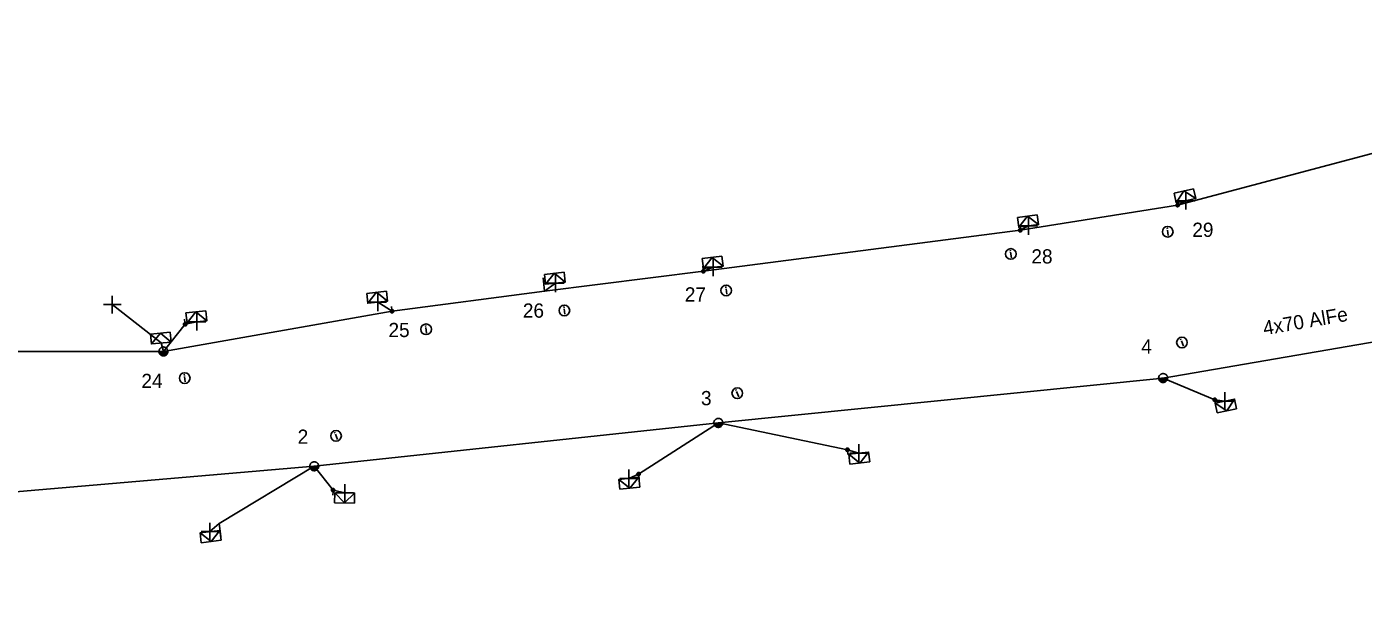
# Model space of a CAD drawing. Extents: x -544780 to -541582, y -1198995 to -1196551.
# Drawn here: x -544438.2 to -544344.2, y -1198354.5 to -1198313.1 of the extents above; entities that cross this region are included whole.
import ezdxf

# ---------------------------------------------------------------- set-up
doc = ezdxf.new("R2010")
doc.units = 0
for name, color, linetype in [('Vrstva 1', 7, 'Continuous'), ('Vrstva 10', 7, 'Continuous'), ('Vrstva 13', 7, 'Continuous'), ('Vrstva 14', 7, 'Continuous'), ('Vrstva 2', 7, 'Continuous'), ('Vrstva 31', 7, 'Continuous'), ('Vrstva 34', 7, 'Continuous'), ('Vrstva 36', 7, 'Continuous'), ('Vrstva 54', 7, 'Continuous'), ('Vrstva 59', 7, 'Continuous'), ('Vrstva 9', 7, 'Continuous')]:
    doc.layers.add(name, color=color, linetype=linetype)

# ---------------------------------------------------------------- blocks, each defined once
blk = doc.blocks.new('NN440')
at = {"layer": 'Vrstva 2'}
for points in [[(0.63, 0), (0.63, 0.06), (0.62, 0.13), (0.6, 0.19), (0.58, 0.25), (0.55, 0.31), (0.51, 0.37), (0.47, 0.42), (0.42, 0.46), (0.37, 0.51), (0.32, 0.54), (0.26, 0.57), (0.2, 0.59), (0.13, 0.61), (0.07, 0.62), (0, 0.63), (-0.06, 0.62), (-0.13, 0.61), (-0.19, 0.59), (-0.26, 0.57), (-0.31, 0.54), (-0.37, 0.51), (-0.42, 0.46), (-0.47, 0.42), (-0.51, 0.37), (-0.54, 0.31), (-0.57, 0.25), (-0.6, 0.19), (-0.62, 0.13), (-0.63, 0.06), (-0.63, 0), (-0.63, -0.07), (-0.62, -0.14), (-0.6, -0.2), (-0.57, -0.26), (-0.54, -0.32), (-0.51, -0.37), (-0.47, -0.43), (-0.42, -0.47), (-0.37, -0.51), (-0.31, -0.55), (-0.26, -0.58), (-0.19, -0.6), (-0.13, -0.62), (-0.06, -0.63), (0, -0.63), (0.07, -0.63), (0.13, -0.62), (0.2, -0.6), (0.26, -0.58), (0.32, -0.55), (0.37, -0.51), (0.42, -0.47), (0.47, -0.43), (0.51, -0.37), (0.55, -0.32), (0.58, -0.26), (0.6, -0.2), (0.62, -0.14), (0.63, -0.07), (0.63, 0)], [(-0.63, 0), (0.63, 0)], [(-0.6, -0.18), (0.57, -0.18)], [(-0.51, -0.32), (0.5, -0.32)], [(-0.37, -0.47), (0.35, -0.47)]]:
    blk.add_lwpolyline(points, dxfattribs=at)
blk = doc.blocks.new('NN770')
at = {"layer": 'Vrstva 10'}
for p, q in [((0.002, 0.187), (0.002, 0.263)), ((0.002, -0.276), (0.002, 0.111))]:
    blk.add_line(p, q, dxfattribs=at)
blk.add_circle((0, -0.008), 0.375, dxfattribs=at)
blk = doc.blocks.new('NN800')
at = {"layer": 'Vrstva 1'}
for points in [[(-0.442, 0.442), (0.442, -0.442)], [(-0.442, -0.442), (0.442, 0.442)]]:
    blk.add_lwpolyline(points, dxfattribs=at)
blk = doc.blocks.new('NN630')
at = {"layer": 'Vrstva 9'}
for points in [[(-0.003, -0.7), (-0.703, 0)], [(-0.703, -0.7), (-0.703, 0), (0.697, 0), (0.697, -0.7)], [(-0.703, -0.7), (0.697, -0.7)], [(-0.003, -0.7), (0.697, 0)]]:
    blk.add_lwpolyline(points, dxfattribs=at)
blk = doc.blocks.new('NN500')
at = {"layer": 'Vrstva 2'}
for points in [[(0, -0.24), (0.02, -0.23), (0.05, -0.23), (0.07, -0.22), (0.09, -0.22), (0.12, -0.2), (0.14, -0.19), (0.16, -0.18), (0.17, -0.16), (0.19, -0.14), (0.2, -0.12), (0.21, -0.1), (0.22, -0.07), (0.23, -0.05), (0.23, -0.02), (0.23, 0), (0.23, 0.02), (0.23, 0.05), (0.22, 0.07), (0.21, 0.1), (0.2, 0.12), (0.19, 0.14), (0.17, 0.16), (0.16, 0.17), (0.14, 0.19), (0.12, 0.2), (0.09, 0.21), (0.07, 0.22), (0.05, 0.23), (0.02, 0.23), (0, 0.23), (-0.03, 0.23), (-0.05, 0.23), (-0.07, 0.22), (-0.1, 0.21), (-0.12, 0.2), (-0.14, 0.19), (-0.16, 0.17), (-0.18, 0.16), (-0.19, 0.14), (-0.2, 0.12), (-0.22, 0.1), (-0.22, 0.07), (-0.23, 0.05), (-0.23, 0.02), (-0.24, 0), (-0.23, -0.02), (-0.23, -0.05), (-0.22, -0.07), (-0.22, -0.1), (-0.2, -0.12), (-0.19, -0.14), (-0.18, -0.16), (-0.16, -0.18), (-0.14, -0.19), (-0.12, -0.2), (-0.1, -0.22), (-0.07, -0.22), (-0.05, -0.23), (-0.03, -0.23), (0, -0.24)], [(0, -0.24), (0.02, -0.23), (0.05, -0.23), (0.07, -0.22), (0.09, -0.22), (0.12, -0.2), (0.14, -0.19), (0.16, -0.18), (0.17, -0.16), (0.19, -0.14), (0.2, -0.12), (0.21, -0.1), (0.22, -0.07), (0.23, -0.05), (0.23, -0.02), (0.23, 0), (0.23, 0.02), (0.23, 0.05), (0.22, 0.07), (0.21, 0.1), (0.2, 0.12), (0.19, 0.14), (0.17, 0.16), (0.16, 0.17), (0.14, 0.19), (0.12, 0.2), (0.09, 0.21), (0.07, 0.22), (0.05, 0.23), (0.02, 0.23), (0, 0.23), (-0.03, 0.23), (-0.05, 0.23), (-0.07, 0.22), (-0.1, 0.21), (-0.12, 0.2), (-0.14, 0.19), (-0.16, 0.17), (-0.18, 0.16), (-0.19, 0.14), (-0.2, 0.12), (-0.22, 0.1), (-0.22, 0.07), (-0.23, 0.05), (-0.23, 0.02), (-0.24, 0), (-0.23, -0.02), (-0.23, -0.05), (-0.22, -0.07), (-0.22, -0.1), (-0.2, -0.12), (-0.19, -0.14), (-0.18, -0.16), (-0.16, -0.18), (-0.14, -0.19), (-0.12, -0.2), (-0.1, -0.22), (-0.07, -0.22), (-0.05, -0.23), (-0.03, -0.23), (0, -0.24)], [(0, -0.21), (0.02, -0.2), (0.04, -0.2), (0.06, -0.2), (0.08, -0.19), (0.1, -0.18), (0.12, -0.17), (0.14, -0.15), (0.15, -0.14), (0.16, -0.12), (0.18, -0.1), (0.19, -0.08), (0.19, -0.06), (0.2, -0.04), (0.2, -0.02), (0.2, 0), (0.2, 0.02), (0.2, 0.04), (0.19, 0.06), (0.19, 0.08), (0.18, 0.1), (0.16, 0.12), (0.15, 0.14), (0.14, 0.15), (0.12, 0.17), (0.1, 0.18), (0.08, 0.19), (0.06, 0.19), (0.04, 0.2), (0.02, 0.2), (0, 0.2), (-0.02, 0.2), (-0.04, 0.2), (-0.06, 0.19), (-0.08, 0.19), (-0.1, 0.18), (-0.12, 0.17), (-0.14, 0.15), (-0.15, 0.14), (-0.17, 0.12), (-0.18, 0.1), (-0.19, 0.08), (-0.2, 0.06), (-0.2, 0.04), (-0.21, 0.02), (-0.21, 0), (-0.21, -0.02), (-0.2, -0.04), (-0.2, -0.06), (-0.19, -0.08), (-0.18, -0.1), (-0.17, -0.12), (-0.15, -0.14), (-0.14, -0.15), (-0.12, -0.17), (-0.1, -0.18), (-0.08, -0.19), (-0.06, -0.2), (-0.04, -0.2), (-0.02, -0.2), (0, -0.21)], [(0, -0.18), (0.02, -0.18), (0.04, -0.17), (0.05, -0.17), (0.07, -0.16), (0.09, -0.15), (0.1, -0.14), (0.12, -0.13), (0.13, -0.12), (0.14, -0.1), (0.15, -0.09), (0.16, -0.07), (0.17, -0.05), (0.17, -0.04), (0.17, -0.02), (0.17, 0), (0.17, 0.02), (0.17, 0.04), (0.17, 0.05), (0.16, 0.07), (0.15, 0.09), (0.14, 0.1), (0.13, 0.12), (0.12, 0.13), (0.1, 0.14), (0.09, 0.15), (0.07, 0.16), (0.05, 0.17), (0.04, 0.17), (0.02, 0.17), (0, 0.18), (-0.02, 0.17), (-0.04, 0.17), (-0.06, 0.17), (-0.07, 0.16), (-0.09, 0.15), (-0.1, 0.14), (-0.12, 0.13), (-0.13, 0.12), (-0.14, 0.1), (-0.15, 0.09), (-0.16, 0.07), (-0.17, 0.05), (-0.17, 0.04), (-0.18, 0.02), (-0.18, 0), (-0.18, -0.02), (-0.17, -0.04), (-0.17, -0.05), (-0.16, -0.07), (-0.15, -0.09), (-0.14, -0.1), (-0.13, -0.12), (-0.12, -0.13), (-0.1, -0.14), (-0.09, -0.15), (-0.07, -0.16), (-0.06, -0.17), (-0.04, -0.17), (-0.02, -0.18), (0, -0.18)], [(0, -0.15), (0.01, -0.15), (0.03, -0.14), (0.04, -0.14), (0.06, -0.13), (0.07, -0.13), (0.08, -0.12), (0.1, -0.11), (0.11, -0.1), (0.12, -0.09), (0.13, -0.07), (0.13, -0.06), (0.14, -0.05), (0.14, -0.03), (0.14, -0.02), (0.14, 0), (0.14, 0.01), (0.14, 0.03), (0.14, 0.04), (0.13, 0.06), (0.13, 0.07), (0.12, 0.09), (0.11, 0.1), (0.1, 0.11), (0.08, 0.12), (0.07, 0.13), (0.06, 0.13), (0.04, 0.14), (0.03, 0.14), (0.01, 0.14), (0, 0.15), (-0.02, 0.14), (-0.03, 0.14), (-0.05, 0.14), (-0.06, 0.13), (-0.07, 0.13), (-0.09, 0.12), (-0.1, 0.11), (-0.11, 0.1), (-0.12, 0.09), (-0.13, 0.07), (-0.13, 0.06), (-0.14, 0.04), (-0.14, 0.03), (-0.15, 0.01), (-0.15, 0), (-0.15, -0.02), (-0.14, -0.03), (-0.14, -0.05), (-0.13, -0.06), (-0.13, -0.07), (-0.12, -0.09), (-0.11, -0.1), (-0.1, -0.11), (-0.09, -0.12), (-0.07, -0.13), (-0.06, -0.13), (-0.05, -0.14), (-0.03, -0.14), (-0.02, -0.15), (0, -0.15)], [(0, -0.12), (0.01, -0.12), (0.02, -0.11), (0.03, -0.11), (0.05, -0.11), (0.06, -0.1), (0.07, -0.09), (0.08, -0.09), (0.09, -0.08), (0.09, -0.07), (0.1, -0.06), (0.11, -0.05), (0.11, -0.04), (0.11, -0.02), (0.11, -0.01), (0.12, 0), (0.11, 0.01), (0.11, 0.02), (0.11, 0.04), (0.11, 0.05), (0.1, 0.06), (0.09, 0.07), (0.09, 0.08), (0.08, 0.09), (0.07, 0.09), (0.06, 0.1), (0.05, 0.11), (0.03, 0.11), (0.02, 0.11), (0.01, 0.12), (0, 0.12), (-0.01, 0.12), (-0.03, 0.11), (-0.04, 0.11), (-0.05, 0.11), (-0.06, 0.1), (-0.07, 0.09), (-0.08, 0.09), (-0.09, 0.08), (-0.1, 0.07), (-0.1, 0.06), (-0.11, 0.05), (-0.11, 0.04), (-0.12, 0.02), (-0.12, 0.01), (-0.12, 0), (-0.12, -0.01), (-0.12, -0.02), (-0.11, -0.04), (-0.11, -0.05), (-0.1, -0.06), (-0.1, -0.07), (-0.09, -0.08), (-0.08, -0.09), (-0.07, -0.09), (-0.06, -0.1), (-0.05, -0.11), (-0.04, -0.11), (-0.03, -0.11), (-0.01, -0.12), (0, -0.12)], [(0, -0.09), (0.01, -0.09), (0.02, -0.09), (0.03, -0.08), (0.03, -0.08), (0.04, -0.08), (0.05, -0.07), (0.06, -0.07), (0.06, -0.06), (0.07, -0.05), (0.07, -0.04), (0.08, -0.04), (0.08, -0.03), (0.08, -0.02), (0.09, -0.01), (0.09, 0), (0.09, 0.01), (0.08, 0.02), (0.08, 0.03), (0.08, 0.03), (0.07, 0.04), (0.07, 0.05), (0.06, 0.06), (0.06, 0.06), (0.05, 0.07), (0.04, 0.07), (0.03, 0.08), (0.03, 0.08), (0.02, 0.08), (0.01, 0.09), (0, 0.09), (-0.01, 0.09), (-0.02, 0.08), (-0.03, 0.08), (-0.04, 0.08), (-0.04, 0.07), (-0.05, 0.07), (-0.06, 0.06), (-0.07, 0.06), (-0.07, 0.05), (-0.08, 0.04), (-0.08, 0.03), (-0.08, 0.03), (-0.09, 0.02), (-0.09, 0.01), (-0.09, 0), (-0.09, -0.01), (-0.09, -0.02), (-0.08, -0.03), (-0.08, -0.04), (-0.08, -0.04), (-0.07, -0.05), (-0.07, -0.06), (-0.06, -0.07), (-0.05, -0.07), (-0.04, -0.08), (-0.04, -0.08), (-0.03, -0.08), (-0.02, -0.09), (-0.01, -0.09), (0, -0.09)], [(0, -0.06), (0, -0.06), (0.01, -0.06), (0.02, -0.05), (0.02, -0.05), (0.03, -0.05), (0.03, -0.05), (0.04, -0.04), (0.04, -0.04), (0.05, -0.03), (0.05, -0.03), (0.05, -0.02), (0.05, -0.02), (0.05, -0.01), (0.06, -0.01), (0.06, 0), (0.06, 0.01), (0.05, 0.01), (0.05, 0.02), (0.05, 0.02), (0.05, 0.03), (0.05, 0.03), (0.04, 0.04), (0.04, 0.04), (0.03, 0.05), (0.03, 0.05), (0.02, 0.05), (0.02, 0.05), (0.01, 0.06), (0, 0.06), (0, 0.06), (-0.01, 0.06), (-0.01, 0.06), (-0.02, 0.05), (-0.02, 0.05), (-0.03, 0.05), (-0.03, 0.05), (-0.04, 0.04), (-0.04, 0.04), (-0.05, 0.03), (-0.05, 0.03), (-0.05, 0.02), (-0.06, 0.02), (-0.06, 0.01), (-0.06, 0.01), (-0.06, 0), (-0.06, -0.01), (-0.06, -0.01), (-0.06, -0.02), (-0.05, -0.02), (-0.05, -0.03), (-0.05, -0.03), (-0.04, -0.04), (-0.04, -0.04), (-0.03, -0.05), (-0.03, -0.05), (-0.02, -0.05), (-0.02, -0.05), (-0.01, -0.06), (-0.01, -0.06), (0, -0.06)], [(0, -0.03), (0, -0.03), (0, -0.03), (0.01, -0.03), (0.01, -0.03), (0.01, -0.02), (0.02, -0.02), (0.02, -0.02), (0.02, -0.02), (0.02, -0.02), (0.02, -0.01), (0.02, -0.01), (0.03, -0.01), (0.03, -0.01), (0.03, 0), (0.03, 0), (0.03, 0), (0.03, 0.01), (0.03, 0.01), (0.02, 0.01), (0.02, 0.01), (0.02, 0.02), (0.02, 0.02), (0.02, 0.02), (0.02, 0.02), (0.01, 0.02), (0.01, 0.02), (0.01, 0.03), (0, 0.03), (0, 0.03), (0, 0.03), (0, 0.03), (-0.01, 0.03), (-0.01, 0.03), (-0.01, 0.02), (-0.02, 0.02), (-0.02, 0.02), (-0.02, 0.02), (-0.02, 0.02), (-0.02, 0.02), (-0.03, 0.01), (-0.03, 0.01), (-0.03, 0.01), (-0.03, 0.01), (-0.03, 0), (-0.03, 0), (-0.03, 0), (-0.03, -0.01), (-0.03, -0.01), (-0.03, -0.01), (-0.03, -0.01), (-0.02, -0.02), (-0.02, -0.02), (-0.02, -0.02), (-0.02, -0.02), (-0.02, -0.02), (-0.01, -0.03), (-0.01, -0.03), (-0.01, -0.03), (0, -0.03), (0, -0.03)], [(0.23, 0), (0.7, 0)]]:
    blk.add_lwpolyline(points, dxfattribs=at)
blk = doc.blocks.new('NN510')
at = {"layer": 'Vrstva 2'}
blk.add_lwpolyline([(0.001, 0.002), (0.001, 0.939)], dxfattribs=at)

msp = doc.modelspace()

# ---------------------------------------------------------------- linework, layer by layer
at = {"layer": 'Vrstva 1'}
for points in [[(-544495.693, -1198339.694), (-544473.407, -1198336.552), (-544454.087, -1198336.762), (-544446.422, -1198335.921), (-544428.572, -1198335.921), (-544412.496, -1198333.101), (-544401.777, -1198331.687), (-544390.609, -1198330.285), (-544368.332, -1198327.406), (-544357.267, -1198325.635), (-544333.101, -1198319.229), (-544322.739, -1198315.67), (-544306.99, -1198313.1)], [(-544477.675, -1198354.464), (-544449.895, -1198346.723), (-544417.966, -1198343.99), (-544389.556, -1198340.942), (-544358.29, -1198337.789), (-544328.735, -1198332.716)]]:
    msp.add_lwpolyline(points, dxfattribs=at)
at = {"layer": 'Vrstva 54'}
for points in [[(-544357.267, -1198325.635), (-544356.684, -1198325.329)], [(-544368.332, -1198327.406), (-544367.743, -1198327.102)], [(-544390.609, -1198330.285), (-544389.91, -1198330.006)], [(-544401.777, -1198331.687), (-544401.013, -1198331.124)], [(-544412.496, -1198333.101), (-544413.507, -1198332.463)], [(-544428.572, -1198335.921), (-544427.041, -1198334.007), (-544426.216, -1198333.835)], [(-544358.29, -1198337.789), (-544354.656, -1198339.323), (-544353.944, -1198339.411)], [(-544389.556, -1198340.942), (-544395.16, -1198344.536), (-544395.85, -1198344.842)], [(-544389.556, -1198340.942), (-544380.48, -1198342.833), (-544379.683, -1198343.072)], [(-544417.966, -1198343.99), (-544424.647, -1198348.003), (-544425.298, -1198348.587)], [(-544417.966, -1198343.99), (-544416.645, -1198345.67), (-544415.825, -1198345.869)]]:
    msp.add_lwpolyline(points, dxfattribs=at)
at = {"layer": 'Vrstva 59'}
msp.add_lwpolyline([(-544428.572, -1198335.921), (-544428.718, -1198335.328), (-544432.163, -1198332.629)], dxfattribs=at)

# ---------------------------------------------------------------- block references
at = {"layer": 'Vrstva 13'}
for name, p, xscale, yscale, rotation in [('NN500', (-544357.267, -1198325.635), 0.5000000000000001, 0.5000000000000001, 102.12200003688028), ('NN500', (-544368.332, -1198327.406), 0.5000000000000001, 0.4999999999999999, 97.58500003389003), ('NN500', (-544390.609, -1198330.285), 0.5, 0.5, 97.21399995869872), ('NN500', (-544412.496, -1198333.101), 0.5000000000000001, 0.5, 96.44600000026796), ('NN500', (-544427.041, -1198334.007), 0.5, 0.5000000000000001, 96.051999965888), ('NN440', (-544428.572, -1198335.921), 0.5, 0.5000000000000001, 5.503697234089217), ('NN440', (-544358.29, -1198337.79), 0.5, 0.5000000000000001, 7.433430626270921), ('NN500', (-544354.656, -1198339.323), 0.5, 0.5, -78.80500005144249), ('NN440', (-544389.557, -1198340.943), 0.4999999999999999, 0.49999999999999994, 5.879933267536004), ('NN500', (-544380.48, -1198342.833), 0.5, 0.5000000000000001, -83.61399998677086), ('NN440', (-544417.966, -1198343.989), 0.49999999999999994, 0.49999999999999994, 5.838005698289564), ('NN500', (-544395.16, -1198344.536), 0.5, 0.5, -84.0310000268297), ('NN500', (-544416.645, -1198345.67), 0.5, 0.5, -90.70399998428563)]:
    msp.add_blockref(name, p, dxfattribs=dict(at, xscale=xscale, yscale=yscale, rotation=rotation))
for p, rotation in [((-544401.777, -1198331.688), 6.135438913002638), ((-544424.647, -1198348.002), -172.80808344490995)]:
    msp.add_blockref('NN510', p, dxfattribs=dict(at, rotation=rotation))
at = {"layer": 'Vrstva 31'}
for p, rotation in [((-544356.684, -1198325.329), -167.87802500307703), ((-544367.743, -1198327.102), -172.41541959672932), ((-544389.91, -1198330.006), -172.7857389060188), ((-544401.013, -1198331.124), -173.86456108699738), ((-544413.508, -1198332.462), -173.55429163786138), ((-544426.216, -1198333.835), -173.94799171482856), ((-544428.718, -1198335.328), -174.53776388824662), ((-544353.944, -1198339.411), 11.195111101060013), ((-544379.683, -1198343.072), 6.385838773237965), ((-544395.85, -1198344.842), 5.968650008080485), ((-544415.825, -1198345.869), -0.7038445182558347), ((-544425.298, -1198348.587), 7.191916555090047)]:
    msp.add_blockref('NN630', p, dxfattribs=dict(at, rotation=rotation))
at = {"layer": 'Vrstva 34'}
for p, rotation in [((-544356.684, -1198325.329), 45), ((-544367.743, -1198327.102), 45.00000009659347), ((-544389.91, -1198330.006), 45), ((-544401.013, -1198331.124), 45), ((-544432.163, -1198332.629), 45), ((-544413.507, -1198332.463), 45), ((-544426.216, -1198333.835), 45), ((-544353.944, -1198339.411), 45), ((-544379.683, -1198343.072), 45), ((-544395.85, -1198344.842), 45.00000009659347), ((-544415.825, -1198345.869), 45.000000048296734), ((-544425.298, -1198348.587), 44.99999995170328)]:
    msp.add_blockref('NN800', p, dxfattribs=dict(at, rotation=rotation))
at = {"layer": 'Vrstva 36'}
for p, rotation in [((-544357.964, -1198327.501), 8.038661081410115), ((-544368.995, -1198329.064), 8.03866109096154), ((-544389.004, -1198331.628), 8.03866094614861), ((-544400.381, -1198333.032), 8.038661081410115), ((-544410.104, -1198334.356), 8.03866094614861), ((-544356.964, -1198335.288), 23.313113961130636), ((-544427.073, -1198337.787), 8.038661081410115), ((-544388.23, -1198338.85), 23.31311383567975), ((-544416.436, -1198341.847), 23.31311383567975)]:
    msp.add_blockref('NN770', p, dxfattribs=dict(at, rotation=rotation))

# ---------------------------------------------------------------- texts
at = {"layer": 'Vrstva 14'}
for s, p in [('29', (-544356.236, -1198327.871)), ('28', (-544367.549, -1198329.74)), ('27', (-544391.913, -1198332.413)), ('26', (-544403.299, -1198333.549)), ('25', (-544412.747, -1198334.914)), ('4', (-544359.824, -1198336.076)), ('24', (-544430.117, -1198338.494)), ('3', (-544390.778, -1198339.702)), ('2', (-544419.134, -1198342.414))]:
    msp.add_text(s, height=1, dxfattribs=at).set_placement(p)
at = {"layer": 'Vrstva 2'}
msp.add_text('4x70 AlFe', height=1, rotation=9.74, dxfattribs=at).set_placement((-544351.172, -1198334.784))

doc.saveas('drawing.dxf')
